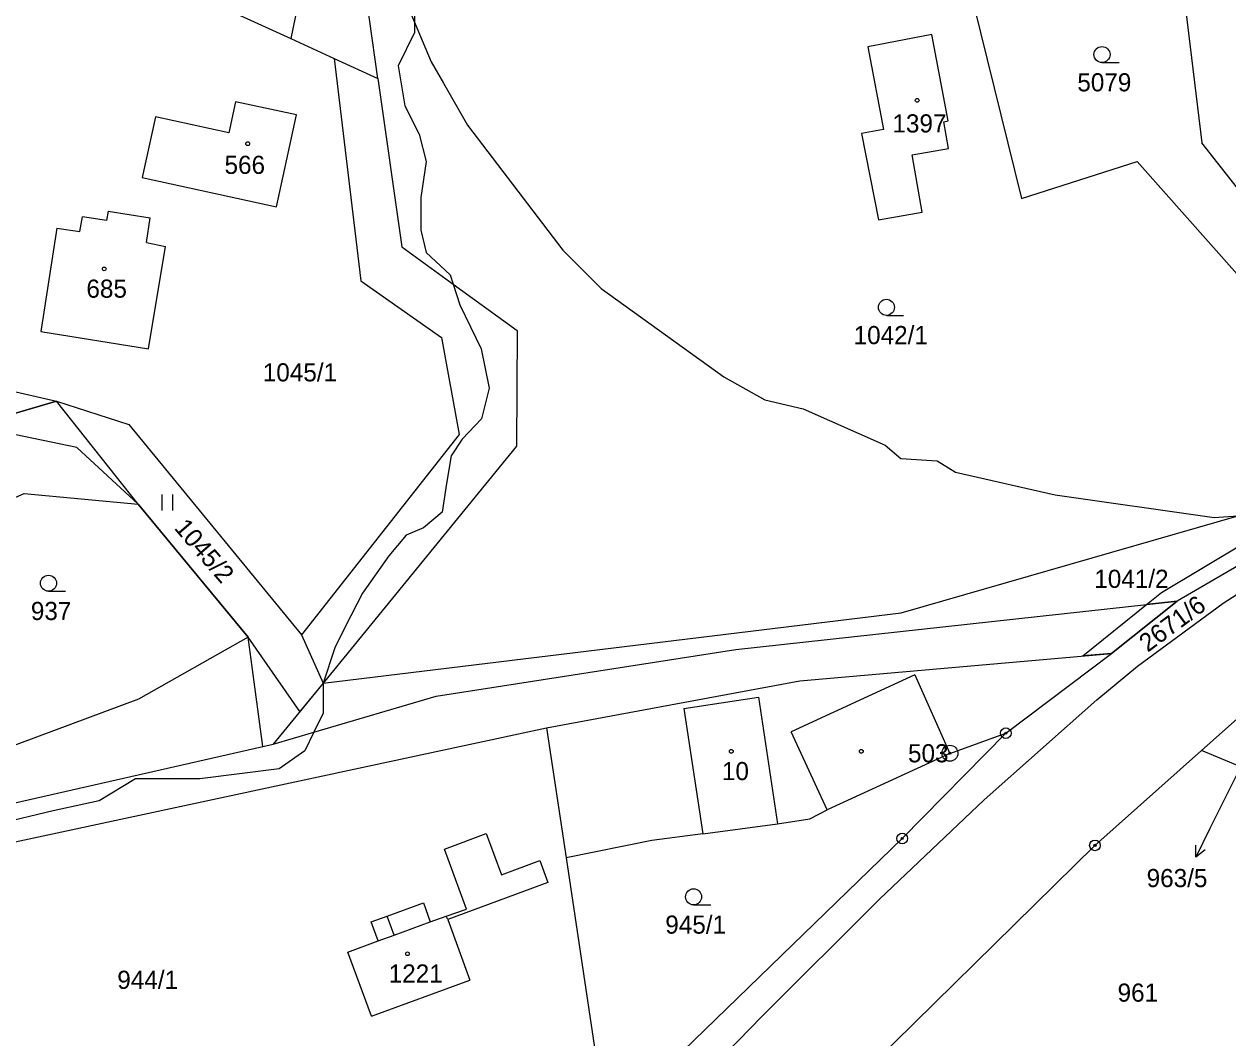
# Model space of a CAD drawing. Extents: x -439246 to -433691, y -1130252 to -1121148.
# Drawn here: x -438365.6 to -438252.9, y -1124296.8 to -1124201.8 of the extents above; entities that cross this region are included whole.
import ezdxf

# ---------------------------------------------------------------- set-up
doc = ezdxf.new("R2010")
doc.units = 0
for name, color, linetype in [('Vrstva 1', 7, 'Continuous'), ('Vrstva 16', 7, 'Continuous'), ('Vrstva 17', 7, 'Continuous'), ('Vrstva 18', 7, 'Continuous'), ('Vrstva 19', 7, 'Continuous'), ('Vrstva 24', 7, 'Continuous'), ('Vrstva 25', 7, 'Continuous'), ('Vrstva 3', 7, 'Continuous'), ('Vrstva 30', 7, 'Continuous'), ('Vrstva 37', 7, 'Continuous'), ('Vrstva 4', 7, 'Continuous'), ('Vrstva 52', 7, 'Continuous')]:
    doc.layers.add(name, color=color, linetype=linetype)

msp = doc.modelspace()

# ---------------------------------------------------------------- linework, layer by layer
at = {"layer": 'Vrstva 1'}
for p, q in [((-438280.63, -1124202.81), (-438286.61, -1124203.95)), ((-438279.09, -1124210.9), (-438280.63, -1124202.81)), ((-438286.61, -1124203.95), (-438285.14, -1124211.69)), ((-438345.79, -1124209.1), (-438346.42, -1124212)), ((-438340.09, -1124210.34), (-438345.79, -1124209.1)), ((-438341.97, -1124218.95), (-438340.09, -1124210.34)), ((-438353.3, -1124210.5), (-438354.54, -1124216.21)), ((-438346.42, -1124212), (-438353.3, -1124210.5)), ((-438279.5, -1124210.97), (-438279.09, -1124210.9)), ((-438279.06, -1124213.47), (-438279.5, -1124210.97)), ((-438285.14, -1124211.69), (-438287.19, -1124212.08)), ((-438287.19, -1124212.08), (-438285.62, -1124220.16)), ((-438282.46, -1124214.06), (-438279.06, -1124213.47)), ((-438281.53, -1124219.46), (-438282.46, -1124214.06)), ((-438354.54, -1124216.21), (-438341.97, -1124218.95)), ((-438285.62, -1124220.16), (-438281.53, -1124219.46)), ((-438253.36, -1124256.06), (-438244.25, -1124250.28)), ((-438261.37, -1124261.97), (-438253.36, -1124256.06)), ((-438265.18, -1124265.12), (-438261.37, -1124261.97)), ((-438275.73, -1124274.48), (-438265.18, -1124265.12)), ((-438285.51, -1124283.8), (-438275.73, -1124274.48)), ((-438296.52, -1124294.79), (-438285.51, -1124283.8)), ((-438311.84, -1124310.42), (-438296.52, -1124294.79))]:
    msp.add_line(p, q, dxfattribs=at)
for points in [[(-438337.32, -1124187.11), (-438340.63, -1124203.19)], [(-438332.47, -1124206.92), (-438334.82, -1124190.23)], [(-438358.12, -1124195.18), (-438340.63, -1124203.19)], [(-438257.42, -1124195.72), (-438255.35, -1124212.94)], [(-438276.73, -1124199.97), (-438272.23, -1124218.17)], [(-438340.63, -1124203.19), (-438336.58, -1124205.04)], [(-438336.58, -1124205.04), (-438332.47, -1124206.92)], [(-438336.58, -1124205.04), (-438334.07, -1124225.87)], [(-438332.47, -1124206.92), (-438330.24, -1124222.7)], [(-438232.66, -1124241.79), (-438255.35, -1124212.94)], [(-438272.23, -1124218.17), (-438261.4, -1124214.7)], [(-438236.04, -1124243.31), (-438261.4, -1124214.7)], [(-438357.73, -1124219.35), (-438357.87, -1124220.24)], [(-438357.73, -1124219.35), (-438353.78, -1124219.97)], [(-438360.36, -1124221.27), (-438360.14, -1124219.89)], [(-438357.87, -1124220.24), (-438360.14, -1124219.89)], [(-438354.14, -1124222.29), (-438353.78, -1124219.97)], [(-438362.53, -1124220.93), (-438364.04, -1124230.62)], [(-438362.53, -1124220.93), (-438360.36, -1124221.27)], [(-438354.14, -1124222.29), (-438352.36, -1124222.67)], [(-438353.94, -1124232.26), (-438352.36, -1124222.67)], [(-438330.24, -1124222.7), (-438325.44, -1124226.18)], [(-438334.07, -1124225.87), (-438326.53, -1124231.2)], [(-438325.44, -1124226.18), (-438319.44, -1124230.54)], [(-438364.04, -1124230.62), (-438353.94, -1124232.26)], [(-438319.44, -1124230.54), (-438319.49, -1124241.36)], [(-438326.53, -1124231.2), (-438324.88, -1124240.28)], [(-438370.45, -1124239.45), (-438362.56, -1124237.16)], [(-438354.93, -1124246.79), (-438362.56, -1124237.16)], [(-438362.56, -1124237.16), (-438355.79, -1124239.34)], [(-438355.79, -1124239.34), (-438339.61, -1124259.03)], [(-438324.88, -1124240.28), (-438339.61, -1124259.03)], [(-438319.49, -1124241.36), (-438337.6, -1124263.55)], [(-438283.48, -1124256.98), (-438236.04, -1124243.31)], [(-438236.04, -1124243.31), (-438257.66, -1124255.89)], [(-438378.94, -1124251.68), (-438365.59, -1124245.8)], [(-438365.59, -1124245.8), (-438354.93, -1124246.79)], [(-438354.93, -1124246.79), (-438344.61, -1124259.27)], [(-438298.96, -1124260.4), (-438257.66, -1124255.89)], [(-438263.81, -1124260.78), (-438257.66, -1124255.89)], [(-438337.6, -1124263.55), (-438283.48, -1124256.98)], [(-438344.61, -1124259.27), (-438354.87, -1124265.07)], [(-438343.23, -1124269.49), (-438344.61, -1124259.27)], [(-438327.03, -1124264.77), (-438298.96, -1124260.4)], [(-438292.97, -1124263.35), (-438263.81, -1124260.78)], [(-438273.69, -1124268.25), (-438263.81, -1124260.78)], [(-438337.6, -1124263.55), (-438342.27, -1124269.27)], [(-438316.68, -1124267.74), (-438292.97, -1124263.35)], [(-438354.87, -1124265.07), (-438367.63, -1124269.81)], [(-438338.46, -1124268.15), (-438327.03, -1124264.77)], [(-438255.36, -1124269.87), (-438250.08, -1124265.17)], [(-438372.41, -1124279.7), (-438316.68, -1124267.74)], [(-438316.68, -1124267.74), (-438314.85, -1124279.94)], [(-438342.27, -1124269.27), (-438338.46, -1124268.15)], [(-438283.39, -1124278.11), (-438273.69, -1124268.25)], [(-438278.93, -1124270.15), (-438273.69, -1124268.25)], [(-438370.06, -1124275.6), (-438343.23, -1124269.49)], [(-438343.23, -1124269.49), (-438342.27, -1124269.27)], [(-438265.35, -1124278.76), (-438255.36, -1124269.87)], [(-438249.77, -1124272.2), (-438255.36, -1124269.87)], [(-438278.93, -1124270.15), (-438290.43, -1124275.44)], [(-438292.04, -1124276.27), (-438290.43, -1124275.44)], [(-438302.07, -1124277.67), (-438295.08, -1124276.74)], [(-438295.08, -1124276.74), (-438292.04, -1124276.27)], [(-438326.25, -1124279.1), (-438322.34, -1124277.65)], [(-438322.34, -1124277.65), (-438320.91, -1124281.51)], [(-438302.07, -1124277.67), (-438306.83, -1124278.3)], [(-438324.17, -1124284.73), (-438326.25, -1124279.1)], [(-438306.83, -1124278.3), (-438314.85, -1124279.94)], [(-438311.09, -1124305.01), (-438283.39, -1124278.11)], [(-438295.42, -1124308.34), (-438265.35, -1124278.76)], [(-438320.91, -1124281.51), (-438317.32, -1124280.18)], [(-438317.32, -1124280.18), (-438316.56, -1124282.24)], [(-438314.85, -1124279.94), (-438311.09, -1124305.01)], [(-438316.56, -1124282.24), (-438325.94, -1124285.7)], [(-438331.61, -1124285.38), (-438328.22, -1124284.14)], [(-438328.22, -1124284.14), (-438327.57, -1124285.92)], [(-438326.07, -1124285.38), (-438324.17, -1124284.73)], [(-438333.11, -1124285.93), (-438331.61, -1124285.38)], [(-438327.57, -1124285.92), (-438326.07, -1124285.38)], [(-438325.94, -1124285.7), (-438323.87, -1124291.38)], [(-438332.46, -1124287.71), (-438333.11, -1124285.93)], [(-438335.29, -1124288.75), (-438332.46, -1124287.71)], [(-438333.07, -1124294.75), (-438335.29, -1124288.75)], [(-438333.07, -1124294.75), (-438323.87, -1124291.38)]]:
    msp.add_lwpolyline(points, dxfattribs=at)
at = {"layer": 'Vrstva 16'}
msp.add_line((-438254.58, -1124277.18), (-438255.91, -1124279.87), dxfattribs=at)
for points in [[(-438250.89, -1124269.75), (-438254.58, -1124277.18)], [(-438255.02, -1124279.19), (-438255.91, -1124279.87), (-438255.92, -1124278.75)]]:
    msp.add_lwpolyline(points, dxfattribs=at)
at = {"layer": 'Vrstva 24'}
for centre, radius in [((-438273.69, -1124268.25), 0.5), ((-438273.69, -1124268.25), 0.1), ((-438278.93, -1124270.13), 0.75), ((-438278.93, -1124270.13), 0.1), ((-438283.39, -1124278.11), 0.5), ((-438283.39, -1124278.11), 0.1), ((-438265.35, -1124278.76), 0.5), ((-438265.35, -1124278.76), 0.1)]:
    msp.add_circle(centre, radius, dxfattribs=at)
at = {"layer": 'Vrstva 25'}
for p, q in [((-438264.69, -1124205.43), (-438263.09, -1124205.43)), ((-438284.87, -1124229.11), (-438283.27, -1124229.11)), ((-438352.67, -1124247.38), (-438352.67, -1124245.88)), ((-438351.67, -1124247.38), (-438351.67, -1124245.88)), ((-438363.31, -1124254.95), (-438361.71, -1124254.95)), ((-438302.92, -1124284.33), (-438301.32, -1124284.33))]:
    msp.add_line(p, q, dxfattribs=at)
for centre, radius in [((-438264.69, -1124204.68), 0.75), ((-438281.99, -1124208.97), 0.175), ((-438344.66, -1124213.03), 0.175), ((-438358.09, -1124224.76), 0.175), ((-438284.87, -1124228.36), 0.75), ((-438363.31, -1124254.2), 0.75), ((-438299.39, -1124269.95), 0.175), ((-438287.22, -1124269.95), 0.175), ((-438302.92, -1124283.58), 0.75), ((-438329.71, -1124288.91), 0.175)]:
    msp.add_circle(centre, radius, dxfattribs=at)
at = {"layer": 'Vrstva 3'}
for points in [[(-438280.63, -1124202.81), (-438286.61, -1124203.95)], [(-438279.09, -1124210.9), (-438280.63, -1124202.81)], [(-438286.61, -1124203.95), (-438285.14, -1124211.69)], [(-438345.79, -1124209.1), (-438346.42, -1124212)], [(-438340.09, -1124210.34), (-438345.79, -1124209.1)], [(-438341.97, -1124218.95), (-438340.09, -1124210.34)], [(-438353.3, -1124210.5), (-438354.54, -1124216.21)], [(-438346.42, -1124212), (-438353.3, -1124210.5)], [(-438279.5, -1124210.97), (-438279.09, -1124210.9)], [(-438279.06, -1124213.47), (-438279.5, -1124210.97)], [(-438285.14, -1124211.69), (-438287.19, -1124212.08)], [(-438287.19, -1124212.08), (-438285.62, -1124220.16)], [(-438282.46, -1124214.06), (-438279.06, -1124213.47)], [(-438281.53, -1124219.46), (-438282.46, -1124214.06)], [(-438354.54, -1124216.21), (-438341.97, -1124218.95)], [(-438357.73, -1124219.35), (-438357.87, -1124220.24)], [(-438357.73, -1124219.35), (-438353.78, -1124219.97)], [(-438360.36, -1124221.27), (-438360.14, -1124219.89)], [(-438357.87, -1124220.24), (-438360.14, -1124219.89)], [(-438354.14, -1124222.29), (-438353.78, -1124219.97)], [(-438285.62, -1124220.16), (-438281.53, -1124219.46)], [(-438362.53, -1124220.93), (-438364.04, -1124230.62)], [(-438362.53, -1124220.93), (-438360.36, -1124221.27)], [(-438354.14, -1124222.29), (-438352.36, -1124222.67)], [(-438353.94, -1124232.26), (-438352.36, -1124222.67)], [(-438364.04, -1124230.62), (-438353.94, -1124232.26)], [(-438303.82, -1124265.93), (-438296.85, -1124264.89)], [(-438296.85, -1124264.89), (-438295.08, -1124276.74)], [(-438303.82, -1124265.93), (-438302.07, -1124277.67)], [(-438302.07, -1124277.67), (-438295.08, -1124276.74)], [(-438327.57, -1124285.92), (-438326.07, -1124285.38)], [(-438325.94, -1124285.7), (-438326.07, -1124285.38)], [(-438325.94, -1124285.7), (-438323.87, -1124291.38)], [(-438330.96, -1124287.16), (-438327.57, -1124285.92)], [(-438335.29, -1124288.75), (-438332.46, -1124287.71)], [(-438332.46, -1124287.71), (-438330.96, -1124287.16)], [(-438333.07, -1124294.75), (-438335.29, -1124288.75)], [(-438333.07, -1124294.75), (-438323.87, -1124291.38)]]:
    msp.add_lwpolyline(points, dxfattribs=at)
at = {"layer": 'Vrstva 30'}
for points in [[(-438369.38, -1124235.6), (-438362.56, -1124237.16), (-438370.45, -1124239.45), (-438369.38, -1124235.6)], [(-438370.45, -1124239.45), (-438362.56, -1124237.16), (-438355.79, -1124239.34), (-438339.61, -1124259.03), (-438337.6, -1124263.55), (-438339.79, -1124266.23), (-438344.61, -1124259.27), (-438354.93, -1124246.79), (-438360.66, -1124241.5), (-438370.45, -1124239.45)], [(-438236.04, -1124243.31), (-438257.66, -1124255.89), (-438260.53, -1124256.2), (-438259.13, -1124255.07)], [(-438259.13, -1124255.07), (-438243.27, -1124245.59)], [(-438266.47, -1124261.01), (-438260.53, -1124256.2), (-438257.66, -1124255.89), (-438263.81, -1124260.78), (-438266.47, -1124261.01)]]:
    msp.add_lwpolyline(points, dxfattribs=at)
at = {"layer": 'Vrstva 37'}
for centre in [(-438281.99, -1124208.97), (-438344.66, -1124213.03), (-438358.09, -1124224.76), (-438299.39, -1124269.95), (-438329.71, -1124288.91)]:
    msp.add_circle(centre, 0.175, dxfattribs=at)
at = {"layer": 'Vrstva 4'}
for points in [[(-438329.05, -1124199.08), (-438329.05, -1124202.63)], [(-438329.05, -1124202.63), (-438330.57, -1124205.75)], [(-438330.57, -1124205.75), (-438329.94, -1124209.47)], [(-438329.94, -1124209.47), (-438328.6, -1124212.15)], [(-438328.6, -1124212.15), (-438327.95, -1124214.7)], [(-438327.95, -1124214.7), (-438328.46, -1124218.08)], [(-438328.46, -1124218.08), (-438328.46, -1124221.14)], [(-438328.46, -1124221.14), (-438327.95, -1124223.23)], [(-438327.95, -1124223.23), (-438325.72, -1124225.31)], [(-438325.72, -1124225.31), (-438325.44, -1124226.18)], [(-438325.44, -1124226.18), (-438324.8, -1124228.14)], [(-438324.8, -1124228.14), (-438322.81, -1124232.26)], [(-438322.81, -1124232.26), (-438322.07, -1124235.92)], [(-438322.07, -1124235.92), (-438322.76, -1124238.8)], [(-438322.76, -1124238.8), (-438324.58, -1124240.72)], [(-438324.58, -1124240.72), (-438325.63, -1124242.28)], [(-438325.63, -1124242.28), (-438326.05, -1124244.85)], [(-438326.05, -1124244.85), (-438326.47, -1124247.55)], [(-438326.47, -1124247.55), (-438328.2, -1124249.02)], [(-438329.84, -1124249.7), (-438331.44, -1124251.64)], [(-438328.2, -1124249.02), (-438329.84, -1124249.7)], [(-438331.44, -1124251.64), (-438333.93, -1124255.14)], [(-438333.93, -1124255.14), (-438335.53, -1124258.3)], [(-438335.53, -1124258.3), (-438336.5, -1124260.24)], [(-438336.5, -1124260.24), (-438337.6, -1124263.55)], [(-438282.2, -1124262.77), (-438293.8, -1124268.11)], [(-438282.2, -1124262.77), (-438278.93, -1124270.15)], [(-438337.6, -1124263.55), (-438337.6, -1124266.39)], [(-438303.82, -1124265.93), (-438296.85, -1124264.89)], [(-438296.85, -1124264.89), (-438295.08, -1124276.74)], [(-438337.6, -1124266.39), (-438338.46, -1124268.15)], [(-438303.82, -1124265.93), (-438302.07, -1124277.67)], [(-438338.46, -1124268.15), (-438339.32, -1124269.89)], [(-438290.43, -1124275.44), (-438293.8, -1124268.11)], [(-438339.32, -1124269.89), (-438341.72, -1124271.58)], [(-438341.72, -1124271.58), (-438349.15, -1124272.54)], [(-438355.15, -1124272.54), (-438358.58, -1124274.6)], [(-438349.15, -1124272.54), (-438355.15, -1124272.54)], [(-438362.87, -1124275.52), (-438368.12, -1124276.77)], [(-438358.58, -1124274.6), (-438362.87, -1124275.52)], [(-438330.96, -1124287.16), (-438331.61, -1124285.38)], [(-438325.94, -1124285.7), (-438326.07, -1124285.38)], [(-438330.96, -1124287.16), (-438327.57, -1124285.92)], [(-438332.46, -1124287.71), (-438330.96, -1124287.16)]]:
    msp.add_lwpolyline(points, dxfattribs=at)
at = {"layer": 'Vrstva 52'}
for points in [[(-438355.75, -1124095.08), (-438353.32, -1124102.09), (-438350.66, -1124109.74), (-438344.67, -1124123.83), (-438344.07, -1124125.25), (-438344.07, -1124128.86), (-438343, -1124129.93), (-438342.06, -1124131.82), (-438337.48, -1124140.97), (-438335.99, -1124149.9), (-438335.83, -1124155.87), (-438335.78, -1124157.55), (-438334.68, -1124160.49), (-438334.51, -1124160.95), (-438334.93, -1124178.79), (-438334.5, -1124182), (-438333.65, -1124188.29), (-438333.44, -1124189.84), (-438332.33, -1124193.18), (-438331.32, -1124196.22), (-438327.5, -1124205.35), (-438326.34, -1124207.37), (-438324.09, -1124211.3)], [(-438324.09, -1124211.3), (-438315.17, -1124222.99), (-438311.56, -1124226.6), (-438300.09, -1124234.88), (-438296.26, -1124237.01), (-438292.65, -1124237.86), (-438285, -1124241.26), (-438283.51, -1124242.53), (-438280.11, -1124242.75), (-438278.41, -1124243.81), (-438269.07, -1124245.93), (-438254.19, -1124248.06), (-438251.97, -1124247.9)]]:
    msp.add_lwpolyline(points, dxfattribs=at)

# ---------------------------------------------------------------- texts
at = {"layer": 'Vrstva 16'}
msp.add_text('963/5', height=1.7, dxfattribs=at).set_placement((-438260.51, -1124282.67))
at = {"layer": 'Vrstva 17'}
msp.add_text('503', height=1.7, dxfattribs=at).set_placement((-438282.85, -1124270.98))
at = {"layer": 'Vrstva 18'}
for s, p in [('5079', (-438267, -1124208.13)), ('1042/1', (-438287.94, -1124231.81)), ('1045/1', (-438343.25, -1124235.3)), ('1041/2', (-438265.41, -1124254.64)), ('937', (-438364.96, -1124257.65)), ('945/1', (-438305.57, -1124287.03)), ('944/1', (-438356.87, -1124292.2)), ('961', (-438263.23, -1124293.4))]:
    msp.add_text(s, height=1.7, dxfattribs=at).set_placement(p)
for s, rotation, p in [('1045/2', 310.6034, (-438351.62, -1124249.06)), ('2671/6', 36.4209, (-438260.41, -1124260.72))]:
    msp.add_text(s, height=1.7, rotation=rotation, dxfattribs=at).set_placement(p)
at = {"layer": 'Vrstva 19'}
for s, p in [('1397', (-438284.31, -1124211.98)), ('566', (-438346.83, -1124215.86)), ('685', (-438359.76, -1124227.46)), ('10', (-438300.27, -1124272.65)), ('1221', (-438331.46, -1124291.61))]:
    msp.add_text(s, height=1.7, dxfattribs=at).set_placement(p)

doc.saveas('drawing.dxf')
